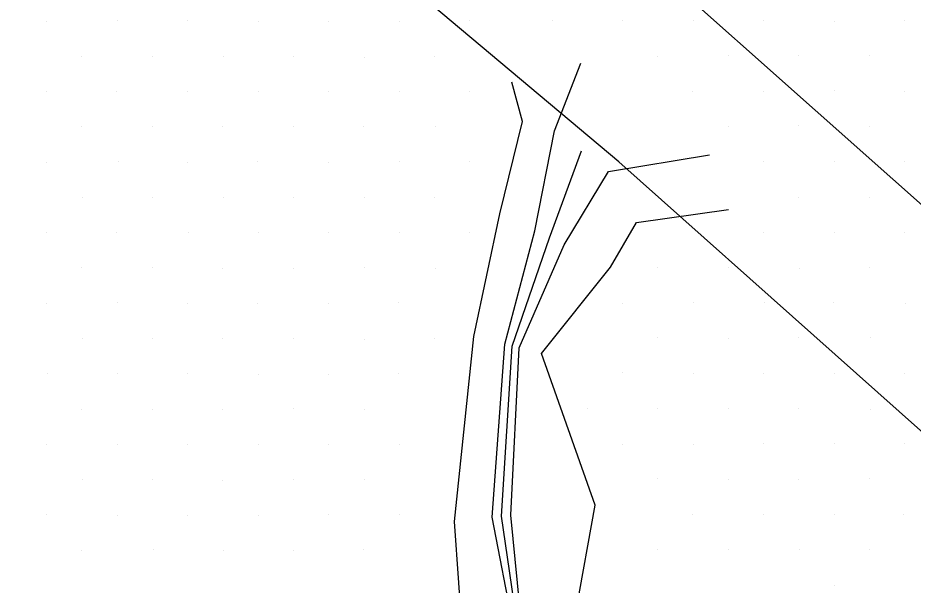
# Model space of a CAD drawing. Extents: x 1602514 to 1609837, y 863887 to 871157.
# Drawn here: x 1605875.4 to 1606144.5, y 865478 to 865648.6 of the extents above; entities that cross this region are included whole.
import ezdxf

# ---------------------------------------------------------------- set-up
doc = ezdxf.new("R2010")
doc.units = 0
for name, color, linetype in [('Survey-Flow line', 7, 'Continuous'), ('Survey-Ridge Lines', 7, 'Continuous'), ('Survey-Spot dirt', 7, 'Continuous'), ('Survey-Vegetation trees', 7, 'Continuous')]:
    doc.layers.add(name, color=color, linetype=linetype)

msp = doc.modelspace()

# ---------------------------------------------------------------- linework, layer by layer
at = {"layer": 'Survey-Flow line'}
msp.add_lwpolyline([(1606036.81, 865372.45), (1606033.82, 865406.46), (1606032.69, 865414.33), (1606035.28, 865429.7), (1606025.68, 865465.14), (1606020.76, 865498.76), (1606024.01, 865549.93), (1606035.23, 865582.49), (1606044.86, 865608.59)], dxfattribs=at)
msp.add_lwpolyline([(1606036.81, 865372.45), (1606033.82, 865406.46), (1606032.69, 865414.33), (1606035.28, 865429.7), (1606025.68, 865465.14), (1606020.76, 865498.76), (1606024.01, 865549.93), (1606035.23, 865582.49), (1606044.86, 865608.59)], dxfattribs=at)
at = {"layer": 'Survey-Ridge Lines'}
for points in [[(1606031.03, 865414.42), (1606031.61, 865429), (1606024.5, 865464.81), (1606017.93, 865498.45), (1606021.77, 865550.47), (1606030.84, 865584.58), (1606036.67, 865614.62), (1606044.62, 865635.03)], [(1606031.03, 865414.42), (1606031.61, 865429), (1606024.5, 865464.81), (1606017.93, 865498.45), (1606021.77, 865550.47), (1606030.84, 865584.58), (1606036.67, 865614.62), (1606044.62, 865635.03)], [(1606025.2, 865371.97), (1606020.23, 865406.65), (1606019.83, 865426.7), (1606009.22, 865460.25), (1606006.68, 865497.14), (1606012.47, 865552.79), (1606020.28, 865589.64), (1606027.13, 865617.44), (1606023.92, 865629.27)], [(1606025.2, 865371.97), (1606020.23, 865406.65), (1606019.83, 865426.7), (1606009.22, 865460.25), (1606006.68, 865497.14), (1606012.47, 865552.79), (1606020.28, 865589.64), (1606027.13, 865617.44), (1606023.92, 865629.27)], [(1606034.46, 865414.23), (1606038.94, 865430.43), (1606026.86, 865465.51), (1606023.58, 865499.1), (1606026.1, 865549.39), (1606039.61, 865580.37), (1606052.97, 865602.39), (1606083.3, 865607.42)], [(1606034.46, 865414.23), (1606038.94, 865430.43), (1606026.86, 865465.51), (1606023.58, 865499.1), (1606026.1, 865549.39), (1606039.61, 865580.37), (1606052.97, 865602.39), (1606083.3, 865607.42)], [(1606048.06, 865372.91), (1606059.57, 865406.09), (1606058.32, 865434.2), (1606043.2, 865470.39), (1606048.94, 865502.04), (1606032.76, 865547.73), (1606053.55, 865573.69), (1606061.32, 865587.1), (1606088.97, 865590.98)], [(1606048.06, 865372.91), (1606059.57, 865406.09), (1606058.32, 865434.2), (1606043.2, 865470.39), (1606048.94, 865502.04), (1606032.76, 865547.73), (1606053.55, 865573.69), (1606061.32, 865587.1), (1606088.97, 865590.98)]]:
    msp.add_lwpolyline(points, dxfattribs=at)
at = {"layer": 'Survey-Spot dirt'}
for p, q in [((1605884.13, 865647.52), (1605884.13, 865647.52)), ((1605884.13, 865647.52), (1605884.13, 865647.52)), ((1605905.22, 865647.73), (1605905.22, 865647.73)), ((1605905.22, 865647.73), (1605905.22, 865647.73)), ((1605926.4, 865647.73), (1605926.4, 865647.73)), ((1605926.4, 865647.73), (1605926.4, 865647.73)), ((1605947.63, 865647.63), (1605947.63, 865647.63)), ((1605947.63, 865647.63), (1605947.63, 865647.63)), ((1605968.83, 865647.49), (1605968.83, 865647.49)), ((1605968.83, 865647.49), (1605968.83, 865647.49)), ((1605990.22, 865647.64), (1605990.22, 865647.64)), ((1605990.22, 865647.64), (1605990.22, 865647.64)), ((1606011.01, 865647.71), (1606011.01, 865647.71)), ((1606011.01, 865647.71), (1606011.01, 865647.71)), ((1606035.99, 865647.87), (1606035.99, 865647.87)), ((1606035.99, 865647.87), (1606035.99, 865647.87)), ((1606057.16, 865647.69), (1606057.16, 865647.69)), ((1606057.16, 865647.69), (1606057.16, 865647.69)), ((1606078.37, 865647.88), (1606078.37, 865647.88)), ((1606078.37, 865647.88), (1606078.37, 865647.88)), ((1606099.61, 865647.78), (1606099.61, 865647.78)), ((1606099.61, 865647.78), (1606099.61, 865647.78)), ((1606120.87, 865647.6), (1606120.87, 865647.6)), ((1606120.87, 865647.6), (1606120.87, 865647.6)), ((1606141.98, 865647.83), (1606141.98, 865647.83)), ((1606141.98, 865647.83), (1606141.98, 865647.83)), ((1605894.51, 865636.95), (1605894.51, 865636.95)), ((1605894.51, 865636.95), (1605894.51, 865636.95)), ((1605915.8, 865637.09), (1605915.8, 865637.09)), ((1605915.8, 865637.09), (1605915.8, 865637.09)), ((1605937.08, 865637.02), (1605937.08, 865637.02)), ((1605937.08, 865637.02), (1605937.08, 865637.02)), ((1605958.18, 865637.05), (1605958.18, 865637.05)), ((1605958.18, 865637.05), (1605958.18, 865637.05)), ((1605979.59, 865636.84), (1605979.59, 865636.84)), ((1605979.59, 865636.84), (1605979.59, 865636.84)), ((1606000.74, 865637.03), (1606000.74, 865637.03)), ((1606000.74, 865637.03), (1606000.74, 865637.03)), ((1606067.8, 865637.08), (1606067.8, 865637.08)), ((1606067.8, 865637.08), (1606067.8, 865637.08)), ((1606088.97, 865637.18), (1606088.97, 865637.18)), ((1606088.97, 865637.18), (1606088.97, 865637.18)), ((1606110.1, 865637.2), (1606110.1, 865637.2)), ((1606110.1, 865637.2), (1606110.1, 865637.2)), ((1606131.37, 865637.21), (1606131.37, 865637.21)), ((1606131.37, 865637.21), (1606131.37, 865637.21)), ((1605883.9, 865626.48), (1605883.9, 865626.48)), ((1605883.9, 865626.48), (1605883.9, 865626.48)), ((1605905.14, 865626.44), (1605905.14, 865626.44)), ((1605905.14, 865626.44), (1605905.14, 865626.44)), ((1605926.38, 865626.52), (1605926.38, 865626.52)), ((1605926.38, 865626.52), (1605926.38, 865626.52)), ((1605947.67, 865626.45), (1605947.67, 865626.45)), ((1605947.67, 865626.45), (1605947.67, 865626.45)), ((1605968.84, 865626.54), (1605968.84, 865626.54)), ((1605968.84, 865626.54), (1605968.84, 865626.54)), ((1605990.21, 865626.44), (1605990.21, 865626.44)), ((1605990.21, 865626.44), (1605990.21, 865626.44)), ((1606011.29, 865626.42), (1606011.29, 865626.42)), ((1606011.29, 865626.42), (1606011.29, 865626.42)), ((1606078.3, 865626.48), (1606078.3, 865626.48)), ((1606078.3, 865626.48), (1606078.3, 865626.48)), ((1606099.58, 865626.52), (1606099.58, 865626.52)), ((1606099.58, 865626.52), (1606099.58, 865626.52)), ((1606120.9, 865626.76), (1606120.9, 865626.76)), ((1606120.9, 865626.76), (1606120.9, 865626.76)), ((1606141.94, 865626.56), (1606141.94, 865626.56)), ((1606141.94, 865626.56), (1606141.94, 865626.56)), ((1605894.57, 865615.88), (1605894.57, 865615.88)), ((1605894.57, 865615.88), (1605894.57, 865615.88)), ((1605915.73, 865615.89), (1605915.73, 865615.89)), ((1605915.73, 865615.89), (1605915.73, 865615.89)), ((1605937.01, 865615.89), (1605937.01, 865615.89)), ((1605937.01, 865615.89), (1605937.01, 865615.89)), ((1605958.21, 865615.83), (1605958.21, 865615.83)), ((1605958.21, 865615.83), (1605958.21, 865615.83)), ((1605979.41, 865615.93), (1605979.41, 865615.93)), ((1605979.41, 865615.93), (1605979.41, 865615.93)), ((1606000.8, 865615.88), (1606000.8, 865615.88)), ((1606000.8, 865615.88), (1606000.8, 865615.88)), ((1606088.89, 865615.96), (1606088.89, 865615.96)), ((1606088.89, 865615.96), (1606088.89, 865615.96)), ((1606109.99, 865616.11), (1606109.99, 865616.11)), ((1606109.99, 865616.11), (1606109.99, 865616.11)), ((1606131.5, 865615.91), (1606131.5, 865615.91)), ((1606131.5, 865615.91), (1606131.5, 865615.91)), ((1605883.89, 865605.23), (1605883.89, 865605.23)), ((1605883.89, 865605.23), (1605883.89, 865605.23)), ((1605905.63, 865605.3), (1605905.63, 865605.3)), ((1605905.63, 865605.3), (1605905.63, 865605.3)), ((1605926.41, 865605.2), (1605926.41, 865605.2)), ((1605926.41, 865605.2), (1605926.41, 865605.2)), ((1605947.5, 865605.32), (1605947.5, 865605.32)), ((1605947.5, 865605.32), (1605947.5, 865605.32)), ((1605968.75, 865605.22), (1605968.75, 865605.22)), ((1605968.75, 865605.22), (1605968.75, 865605.22)), ((1605990.1, 865605.28), (1605990.1, 865605.28)), ((1605990.1, 865605.28), (1605990.1, 865605.28)), ((1606011.28, 865605.28), (1606011.28, 865605.28)), ((1606011.28, 865605.28), (1606011.28, 865605.28)), ((1606099.51, 865605.31), (1606099.51, 865605.31)), ((1606099.51, 865605.31), (1606099.51, 865605.31)), ((1606120.8, 865605.36), (1606120.8, 865605.36)), ((1606120.8, 865605.36), (1606120.8, 865605.36)), ((1606142.05, 865605.28), (1606142.05, 865605.28)), ((1606142.05, 865605.28), (1606142.05, 865605.28)), ((1605894.73, 865594.7), (1605894.73, 865594.7)), ((1605894.73, 865594.7), (1605894.73, 865594.7)), ((1605915.94, 865594.59), (1605915.94, 865594.59)), ((1605915.94, 865594.59), (1605915.94, 865594.59)), ((1605937.19, 865594.58), (1605937.19, 865594.58)), ((1605937.19, 865594.58), (1605937.19, 865594.58)), ((1605958.18, 865594.66), (1605958.18, 865594.66)), ((1605958.18, 865594.66), (1605958.18, 865594.66)), ((1605979.45, 865594.57), (1605979.45, 865594.57)), ((1605979.45, 865594.57), (1605979.45, 865594.57)), ((1606000.64, 865594.61), (1606000.64, 865594.61)), ((1606000.64, 865594.61), (1606000.64, 865594.61)), ((1606110.19, 865594.74), (1606110.19, 865594.74)), ((1606110.19, 865594.74), (1606110.19, 865594.74)), ((1606131.33, 865594.64), (1606131.33, 865594.64)), ((1606131.33, 865594.64), (1606131.33, 865594.64)), ((1605884.07, 865584.1), (1605884.07, 865584.1)), ((1605884.07, 865584.1), (1605884.07, 865584.1)), ((1605905.19, 865583.96), (1605905.19, 865583.96)), ((1605905.19, 865583.96), (1605905.19, 865583.96)), ((1605926.57, 865583.95), (1605926.57, 865583.95)), ((1605926.57, 865583.95), (1605926.57, 865583.95)), ((1605947.6, 865583.97), (1605947.6, 865583.97)), ((1605947.6, 865583.97), (1605947.6, 865583.97)), ((1605968.79, 865584.07), (1605968.79, 865584.07)), ((1605968.79, 865584.07), (1605968.79, 865584.07)), ((1605990.01, 865583.98), (1605990.01, 865583.98)), ((1605990.01, 865583.98), (1605990.01, 865583.98)), ((1606011.12, 865584.08), (1606011.12, 865584.08)), ((1606011.12, 865584.08), (1606011.12, 865584.08)), ((1606099.45, 865584.08), (1606099.45, 865584.08)), ((1606099.45, 865584.08), (1606099.45, 865584.08)), ((1606120.75, 865584.15), (1606120.75, 865584.15)), ((1606120.75, 865584.15), (1606120.75, 865584.15)), ((1606141.97, 865584.07), (1606141.97, 865584.07)), ((1606141.97, 865584.07), (1606141.97, 865584.07)), ((1606067.74, 865573.57), (1606067.74, 865573.57)), ((1606067.74, 865573.57), (1606067.74, 865573.57)), ((1606088.86, 865573.64), (1606088.86, 865573.64)), ((1606088.86, 865573.64), (1606088.86, 865573.64)), ((1605894.68, 865573.5), (1605894.68, 865573.5)), ((1605894.68, 865573.5), (1605894.68, 865573.5)), ((1605915.8, 865573.45), (1605915.8, 865573.45)), ((1605915.8, 865573.45), (1605915.8, 865573.45)), ((1605937.02, 865573.37), (1605937.02, 865573.37)), ((1605937.02, 865573.37), (1605937.02, 865573.37)), ((1605958.29, 865573.28), (1605958.29, 865573.28)), ((1605958.29, 865573.28), (1605958.29, 865573.28)), ((1605979.5, 865573.4), (1605979.5, 865573.4)), ((1605979.5, 865573.4), (1605979.5, 865573.4)), ((1606000.79, 865573.34), (1606000.79, 865573.34)), ((1606000.79, 865573.34), (1606000.79, 865573.34)), ((1606110.21, 865573.37), (1606110.21, 865573.37)), ((1606110.21, 865573.37), (1606110.21, 865573.37)), ((1606131.4, 865573.45), (1606131.4, 865573.45)), ((1606131.4, 865573.45), (1606131.4, 865573.45)), ((1605883.99, 865562.79), (1605883.99, 865562.79)), ((1605883.99, 865562.79), (1605883.99, 865562.79)), ((1605905.25, 865562.97), (1605905.25, 865562.97)), ((1605905.25, 865562.97), (1605905.25, 865562.97)), ((1605968.9, 865562.82), (1605968.9, 865562.82)), ((1605968.9, 865562.82), (1605968.9, 865562.82)), ((1605989.95, 865562.89), (1605989.95, 865562.89)), ((1605989.95, 865562.89), (1605989.95, 865562.89)), ((1606057.2, 865562.81), (1606057.2, 865562.81)), ((1606057.2, 865562.81), (1606057.2, 865562.81)), ((1606078.35, 865562.99), (1606078.35, 865562.99)), ((1606078.35, 865562.99), (1606078.35, 865562.99)), ((1606099.77, 865563), (1606099.77, 865563)), ((1606099.77, 865563), (1606099.77, 865563)), ((1606120.65, 865563.07), (1606120.65, 865563.07)), ((1606120.65, 865563.07), (1606120.65, 865563.07)), ((1606142.09, 865562.86), (1606142.09, 865562.86)), ((1606142.09, 865562.86), (1606142.09, 865562.86)), ((1605926.48, 865562.75), (1605926.48, 865562.75)), ((1605926.48, 865562.75), (1605926.48, 865562.75)), ((1605947.51, 865562.74), (1605947.51, 865562.74)), ((1605947.51, 865562.74), (1605947.51, 865562.74)), ((1605894.72, 865552.19), (1605894.72, 865552.19)), ((1605894.72, 865552.19), (1605894.72, 865552.19)), ((1605915.89, 865552.19), (1605915.89, 865552.19)), ((1605915.89, 865552.19), (1605915.89, 865552.19)), ((1605936.97, 865552.08), (1605936.97, 865552.08)), ((1605936.97, 865552.08), (1605936.97, 865552.08)), ((1605958.26, 865552.23), (1605958.26, 865552.23)), ((1605958.26, 865552.23), (1605958.26, 865552.23)), ((1605979.48, 865552.02), (1605979.48, 865552.02)), ((1605979.48, 865552.02), (1605979.48, 865552.02)), ((1606000.6, 865552.27), (1606000.6, 865552.27)), ((1606000.6, 865552.27), (1606000.6, 865552.27)), ((1606067.66, 865552.46), (1606067.66, 865552.46)), ((1606067.66, 865552.46), (1606067.66, 865552.46)), ((1606089.02, 865552.19), (1606089.02, 865552.19)), ((1606089.02, 865552.19), (1606089.02, 865552.19)), ((1606110.08, 865552.46), (1606110.08, 865552.46)), ((1606110.08, 865552.46), (1606110.08, 865552.46)), ((1606131.56, 865552.4), (1606131.56, 865552.4)), ((1606131.56, 865552.4), (1606131.56, 865552.4)), ((1605884.18, 865541.57), (1605884.18, 865541.57)), ((1605884.18, 865541.57), (1605884.18, 865541.57)), ((1605905.22, 865541.56), (1605905.22, 865541.56)), ((1605905.22, 865541.56), (1605905.22, 865541.56)), ((1605926.37, 865541.64), (1605926.37, 865541.64)), ((1605926.37, 865541.64), (1605926.37, 865541.64)), ((1605947.63, 865541.51), (1605947.63, 865541.51)), ((1605947.63, 865541.51), (1605947.63, 865541.51)), ((1605968.68, 865541.51), (1605968.68, 865541.51)), ((1605968.68, 865541.51), (1605968.68, 865541.51)), ((1605989.9, 865541.55), (1605989.9, 865541.55)), ((1605989.9, 865541.55), (1605989.9, 865541.55)), ((1606057.04, 865541.82), (1606057.04, 865541.82)), ((1606057.04, 865541.82), (1606057.04, 865541.82)), ((1606078.38, 865541.7), (1606078.38, 865541.7)), ((1606078.38, 865541.7), (1606078.38, 865541.7)), ((1606099.62, 865541.75), (1606099.62, 865541.75)), ((1606099.62, 865541.75), (1606099.62, 865541.75)), ((1606120.73, 865541.76), (1606120.73, 865541.76)), ((1606120.73, 865541.76), (1606120.73, 865541.76)), ((1606141.85, 865541.71), (1606141.85, 865541.71)), ((1606141.85, 865541.71), (1606141.85, 865541.71)), ((1605894.64, 865530.96), (1605894.64, 865530.96)), ((1605894.64, 865530.96), (1605894.64, 865530.96)), ((1605915.87, 865530.84), (1605915.87, 865530.84)), ((1605915.87, 865530.84), (1605915.87, 865530.84)), ((1605937.01, 865530.93), (1605937.01, 865530.93)), ((1605937.01, 865530.93), (1605937.01, 865530.93)), ((1605958.34, 865531.01), (1605958.34, 865531.01)), ((1605958.34, 865531.01), (1605958.34, 865531.01)), ((1605979.49, 865530.92), (1605979.49, 865530.92)), ((1605979.49, 865530.92), (1605979.49, 865530.92)), ((1606046.65, 865531.14), (1606046.65, 865531.14)), ((1606046.65, 865531.14), (1606046.65, 865531.14)), ((1606067.67, 865531.14), (1606067.67, 865531.14)), ((1606067.67, 865531.14), (1606067.67, 865531.14)), ((1606088.94, 865531.11), (1606088.94, 865531.11)), ((1606088.94, 865531.11), (1606088.94, 865531.11)), ((1606109.96, 865531.18), (1606109.96, 865531.18)), ((1606109.96, 865531.18), (1606109.96, 865531.18)), ((1606131.61, 865530.98), (1606131.61, 865530.98)), ((1606131.61, 865530.98), (1606131.61, 865530.98)), ((1605883.96, 865520.36), (1605883.96, 865520.36)), ((1605883.96, 865520.36), (1605883.96, 865520.36)), ((1605905.25, 865520.4), (1605905.25, 865520.4)), ((1605905.25, 865520.4), (1605905.25, 865520.4)), ((1605926.39, 865520.41), (1605926.39, 865520.41)), ((1605926.39, 865520.41), (1605926.39, 865520.41)), ((1605947.61, 865520.38), (1605947.61, 865520.38)), ((1605947.61, 865520.38), (1605947.61, 865520.38)), ((1605968.79, 865520.33), (1605968.79, 865520.33)), ((1605968.79, 865520.33), (1605968.79, 865520.33)), ((1605990.02, 865520.34), (1605990.02, 865520.34)), ((1605990.02, 865520.34), (1605990.02, 865520.34)), ((1606057.08, 865520.46), (1606057.08, 865520.46)), ((1606057.08, 865520.46), (1606057.08, 865520.46)), ((1606078.48, 865520.37), (1606078.48, 865520.37)), ((1606078.48, 865520.37), (1606078.48, 865520.37)), ((1606099.48, 865520.47), (1606099.48, 865520.47)), ((1606099.48, 865520.47), (1606099.48, 865520.47)), ((1606120.82, 865520.61), (1606120.82, 865520.61)), ((1606120.82, 865520.61), (1606120.82, 865520.61)), ((1606141.98, 865520.58), (1606141.98, 865520.58)), ((1606141.98, 865520.58), (1606141.98, 865520.58)), ((1605894.69, 865509.78), (1605894.69, 865509.78)), ((1605894.69, 865509.78), (1605894.69, 865509.78)), ((1605915.83, 865509.75), (1605915.83, 865509.75)), ((1605915.83, 865509.75), (1605915.83, 865509.75)), ((1605937.03, 865509.59), (1605937.03, 865509.59)), ((1605937.03, 865509.59), (1605937.03, 865509.59)), ((1605958.3, 865509.68), (1605958.3, 865509.68)), ((1605958.3, 865509.68), (1605958.3, 865509.68)), ((1605979.53, 865509.72), (1605979.53, 865509.72)), ((1605979.53, 865509.72), (1605979.53, 865509.72)), ((1606067.64, 865509.99), (1606067.64, 865509.99)), ((1606067.64, 865509.99), (1606067.64, 865509.99)), ((1606089.09, 865509.85), (1606089.09, 865509.85)), ((1606089.09, 865509.85), (1606089.09, 865509.85)), ((1606110.15, 865509.75), (1606110.15, 865509.75)), ((1606110.15, 865509.75), (1606110.15, 865509.75)), ((1606131.31, 865510), (1606131.31, 865510)), ((1606131.31, 865510), (1606131.31, 865510)), ((1605884.02, 865499.14), (1605884.02, 865499.14)), ((1605884.02, 865499.14), (1605884.02, 865499.14)), ((1605905.32, 865499.05), (1605905.32, 865499.05)), ((1605905.32, 865499.05), (1605905.32, 865499.05)), ((1605926.51, 865498.97), (1605926.51, 865498.97)), ((1605926.51, 865498.97), (1605926.51, 865498.97)), ((1605947.87, 865499.02), (1605947.87, 865499.02)), ((1605947.87, 865499.02), (1605947.87, 865499.02)), ((1605968.82, 865499.14), (1605968.82, 865499.14)), ((1605968.82, 865499.14), (1605968.82, 865499.14)), ((1605990.16, 865499.17), (1605990.16, 865499.17)), ((1605990.16, 865499.17), (1605990.16, 865499.17)), ((1606078.28, 865499.25), (1606078.28, 865499.25)), ((1606078.28, 865499.25), (1606078.28, 865499.25)), ((1606099.59, 865499.41), (1606099.59, 865499.41)), ((1606099.59, 865499.41), (1606099.59, 865499.41)), ((1606120.79, 865499.39), (1606120.79, 865499.39)), ((1606120.79, 865499.39), (1606120.79, 865499.39)), ((1606141.74, 865499.4), (1606141.74, 865499.4)), ((1606141.74, 865499.4), (1606141.74, 865499.4)), ((1605894.57, 865488.58), (1605894.57, 865488.58)), ((1605894.57, 865488.58), (1605894.57, 865488.58)), ((1605916.08, 865488.64), (1605916.08, 865488.64)), ((1605916.08, 865488.64), (1605916.08, 865488.64)), ((1605937.22, 865488.43), (1605937.22, 865488.43)), ((1605937.22, 865488.43), (1605937.22, 865488.43)), ((1605958.16, 865488.47), (1605958.16, 865488.47)), ((1605958.16, 865488.47), (1605958.16, 865488.47)), ((1605979.42, 865488.62), (1605979.42, 865488.62)), ((1605979.42, 865488.62), (1605979.42, 865488.62)), ((1606067.63, 865488.78), (1606067.63, 865488.78)), ((1606067.63, 865488.78), (1606067.63, 865488.78)), ((1606089.11, 865488.66), (1606089.11, 865488.66)), ((1606089.11, 865488.66), (1606089.11, 865488.66)), ((1606110.21, 865488.62), (1606110.21, 865488.62)), ((1606110.21, 865488.62), (1606110.21, 865488.62)), ((1606131.29, 865488.75), (1606131.29, 865488.75)), ((1606131.29, 865488.75), (1606131.29, 865488.75)), ((1606120.86, 865478.05), (1606120.86, 865478.05)), ((1606120.86, 865478.05), (1606120.86, 865478.05))]:
    msp.add_line(p, q, dxfattribs=at)
at = {"layer": 'Survey-Vegetation trees'}
for points in [[(1605665.45, 866233.32), (1605801.74, 865994.52), (1605807.84, 865893.89), (1606209.37, 865537.1), (1606668.8, 865151.33), (1606667.28, 865042.31)], [(1605665.45, 866233.32), (1605801.74, 865994.52), (1605807.84, 865893.89), (1606209.37, 865537.1), (1606668.8, 865151.33), (1606667.28, 865042.31)], [(1606615.31, 865062.49), (1606607.69, 865114.33), (1606446.16, 865257.66), (1606056.06, 865605.3), (1605777.2, 865839.35), (1605699.98, 865916.85), (1605718.27, 865794.87), (1605734.27, 865661.45), (1605756.36, 865515.84)], [(1606615.31, 865062.49), (1606607.69, 865114.33), (1606446.16, 865257.66), (1606056.06, 865605.3), (1605777.2, 865839.35), (1605699.98, 865916.85), (1605718.27, 865794.87), (1605734.27, 865661.45), (1605756.36, 865515.84)]]:
    msp.add_lwpolyline(points, dxfattribs=at)

doc.saveas('drawing.dxf')
